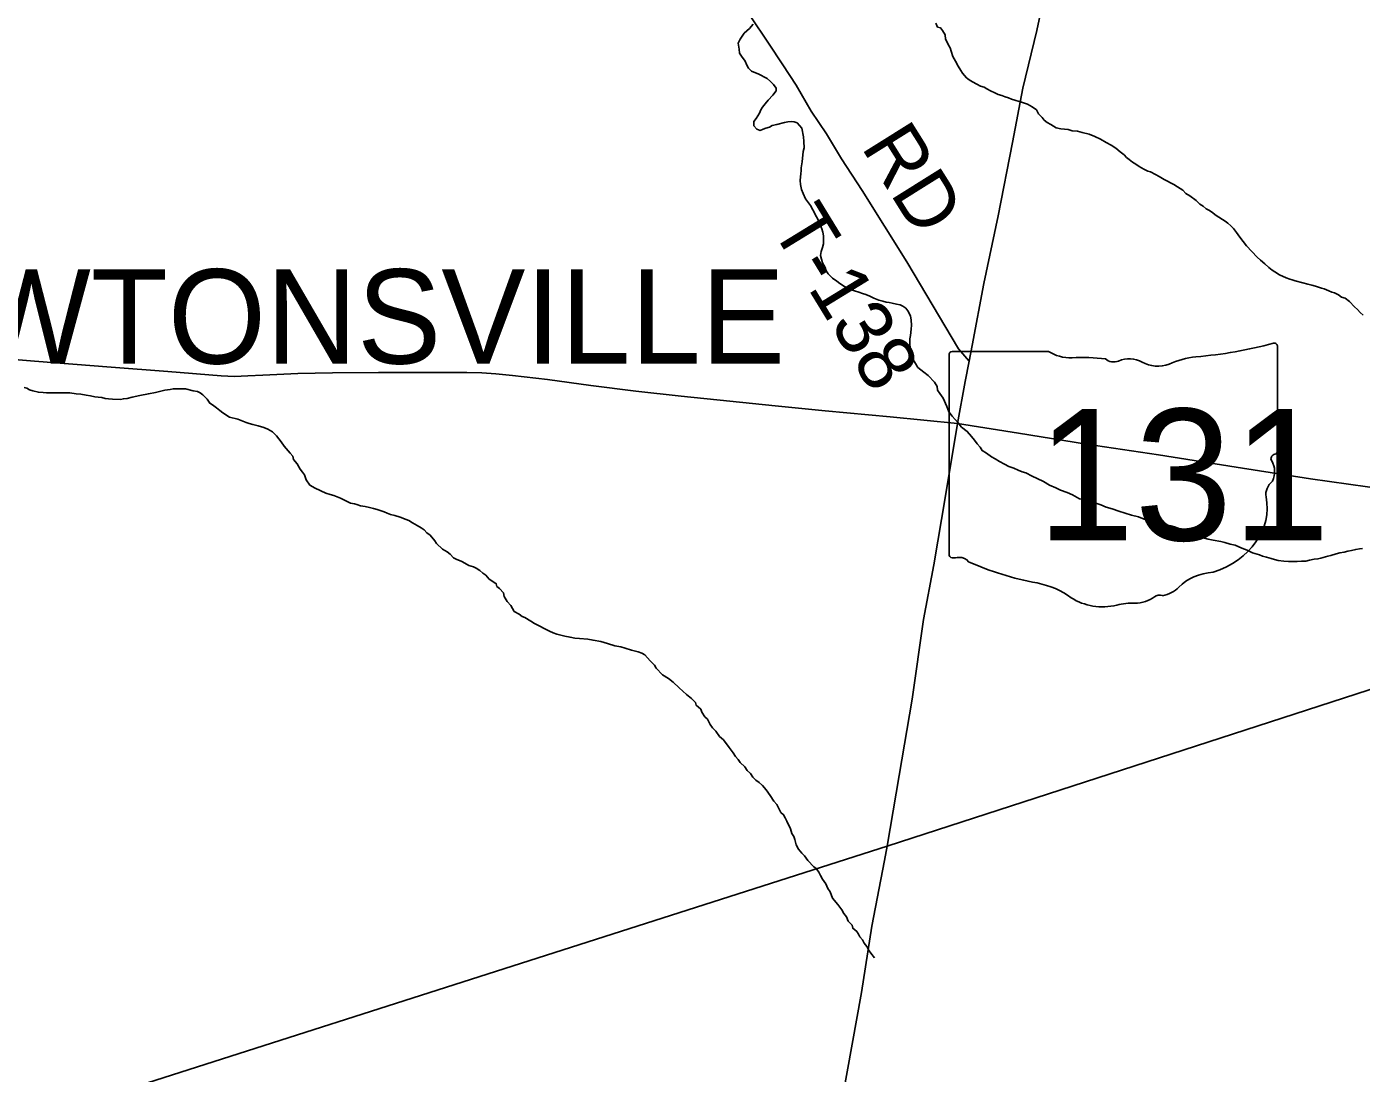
# Model space of a CAD drawing. Extents: x 1310247 to 1664935, y 235267 to 584339.
# Drawn here: x 1521833 to 1528906, y 430411 to 435955 of the extents above; entities that cross this region are included whole.
import ezdxf

# ---------------------------------------------------------------- set-up
doc = ezdxf.new("R2010")
doc.units = 0
for name, color, linetype in [('GM_X_Corporation_Text', 7, 'Continuous'), ('GM_X_Minor_River', 7, 'Continuous'), ('GM_X_State_Location', 7, 'Continuous'), ('GM_X_State_Route', 7, 'Continuous'), ('GM_X_State_Shield', 7, 'Continuous'), ('GM_X_Township', 7, 'Continuous'), ('GM_X_Township_Road', 7, 'Continuous'), ('GM_X_Township_Road_Text', 7, 'Continuous')]:
    doc.layers.add(name, color=color, linetype=linetype)

msp = doc.modelspace()

# ---------------------------------------------------------------- linework, layer by layer
at = {"layer": 'GM_X_Minor_River'}
for points in [[(1525684, 435968), (1525663.6, 435946.3), (1525635.1, 435920.8), (1525614.6, 435889), (1525604.2, 435867.2), (1525609.7, 435837), (1525611.4, 435814.9), (1525621.1, 435798.7), (1525640.7, 435772.3), (1525650.3, 435752.1), (1525658.1, 435735.9), (1525673.8, 435719.6), (1525695.7, 435711.2), (1525709.6, 435705), (1525757.3, 435680.1), (1525775, 435665.7), (1525790.8, 435649.4), (1525804.4, 435629.1), (1525804.2, 435615.1), (1525787.8, 435593.3), (1525763.4, 435565.7), (1525747, 435545.9), (1525732.7, 435528.1), (1525724.5, 435514.2), (1525716.2, 435496.3), (1525699.7, 435468.5), (1525687.4, 435452.7), (1525687, 435430.7), (1525702.8, 435412.4), (1525720.7, 435406), (1525736.8, 435411.8), (1525750.9, 435417.5), (1525769, 435423.2), (1525783.1, 435431), (1525809.3, 435436.6), (1525849.5, 435447.9), (1525867.6, 435451.6), (1525885.6, 435453.3), (1525899.6, 435451.1), (1525915.5, 435446.8), (1525941.1, 435418.3), (1525950.3, 435372), (1525951.9, 435347.9), (1525953.3, 435313.8), (1525949, 435293.8), (1525942.1, 435239.8), (1525937.6, 435207.8), (1525937.3, 435193.8), (1525935, 435175.8), (1525934.8, 435159.8), (1525932.4, 435139.8), (1525934.1, 435119.7), (1525939.7, 435093.5), (1525947.3, 435071.3)], [(1526651, 435973.4), (1526660.7, 435953.2), (1526676.6, 435948.9), (1526686.4, 435934.7), (1526700, 435912.4), (1526701.6, 435888.3), (1526711.4, 435874.1), (1526719.1, 435857.9), (1526726.9, 435843.8), (1526732.6, 435825.6), (1526742.1, 435797.4), (1526755.8, 435773.1), (1526769.3, 435746.8), (1526782.9, 435722.5), (1526792.7, 435708.3), (1526814.3, 435683.9), (1526828.2, 435673.6), (1526846, 435663.3), (1526867.8, 435650.9), (1526887.7, 435640.5), (1526907.6, 435634.2), (1526921.5, 435625.9), (1526941.3, 435615.5), (1526963.2, 435605.1), (1526981, 435596.8), (1527000.9, 435590.4), (1527018.9, 435584.1), (1527036.8, 435577.8), (1527052.7, 435571.5), (1527070.6, 435565.2), (1527092.5, 435558.8), (1527110.5, 435554.5), (1527136.3, 435544), (1527162.1, 435531.5), (1527183.9, 435515.1), (1527195.5, 435492.8), (1527215.2, 435474.5), (1527225, 435460.3), (1527240.8, 435448), (1527260.7, 435437.6), (1527288.4, 435419.1), (1527314.3, 435414.6), (1527352.3, 435410), (1527374.2, 435403.6), (1527402.2, 435401.1), (1527426.1, 435394.6), (1527464, 435386), (1527493.8, 435373.4), (1527523.6, 435358.9), (1527553.3, 435342.3), (1527581.1, 435327.8), (1527604.9, 435311.4), (1527628.6, 435292.9), (1527648.3, 435276.5), (1527662.1, 435262.3), (1527676, 435252), (1527693.7, 435237.7), (1527711.6, 435227.3), (1527729.4, 435215), (1527753.2, 435200.5), (1527775, 435190.1), (1527789, 435185.9), (1527814.8, 435171.4), (1527834.6, 435161), (1527860.4, 435146.6), (1527912, 435119.6), (1527931.8, 435107.2), (1527959.5, 435088.7), (1527975.3, 435072.4), (1527997.1, 435060)], [(1525947.3, 435071.3), (1525960.8, 435043), (1525976.5, 435022.7), (1525986.3, 435008.5), (1525999.9, 434984.2), (1526019.3, 434947.8), (1526031, 434925.5), (1526040.6, 434901.3), (1526046.3, 434885.2), (1526052, 434867), (1526055.7, 434846.9), (1526055, 434804.8), (1526050.6, 434784.8), (1526044.3, 434764.9), (1526039.9, 434742.9), (1526051.3, 434704.6), (1526064.9, 434680.4), (1526070.6, 434662.2), (1526080.4, 434646), (1526104, 434623.5), (1526125.7, 434607.1), (1526141.6, 434594.8), (1526167.3, 434578.3), (1526187.1, 434566), (1526221, 434555.4), (1526242.9, 434549), (1526262.8, 434542.6), (1526280.7, 434536.3), (1526300.6, 434527.9), (1526322.4, 434517.5), (1526348.3, 434507), (1526370.2, 434500.7), (1526388.2, 434496.3), (1526404.1, 434494.1), (1526420.1, 434489.8), (1526442, 434485.4), (1526462, 434481), (1526475.9, 434474.8), (1526491.7, 434464.5), (1526503.5, 434450.2), (1526517.1, 434423.9), (1526520.7, 434399.8), (1526522.2, 434373.7), (1526519.9, 434353.7), (1526517.3, 434319.7), (1526513, 434301.7), (1526512.5, 434271.6), (1526514.3, 434257.6), (1526514.1, 434243.6), (1526521.5, 434211.3), (1526529.2, 434193.2), (1526542.9, 434170.9), (1526556.6, 434150.6), (1526588.2, 434126), (1526609.9, 434107.6), (1526643.3, 434072.9), (1526659, 434048.6), (1526660.7, 434030.5), (1526672.4, 434012.3), (1526690, 433987.9), (1526709.3, 433943.5), (1526720.8, 433915.2), (1526738.4, 433892.8), (1526769.9, 433856.2), (1526787.5, 433833.8), (1526817.2, 433811.3), (1526840.7, 433784.8), (1526856.4, 433764.5), (1526870.1, 433746.2), (1526885.8, 433727.9), (1526897.5, 433709.6), (1526919.3, 433695.2), (1526947, 433676.7), (1526964.9, 433666.4), (1526988.7, 433651.9), (1527014.5, 433637.5), (1527038.3, 433625), (1527064.2, 433616.5), (1527088, 433606.1), (1527107.9, 433597.8), (1527127.8, 433591.4), (1527161.5, 433574.8), (1527187.4, 433562.3), (1527221.1, 433545.7), (1527252.8, 433527.1), (1527286.6, 433512.5), (1527312.4, 433500), (1527346.3, 433487.4), (1527376.1, 433474.8), (1527411.8, 433454.2), (1527459.6, 433443.3), (1527493.5, 433432.7), (1527525.3, 433422.1), (1527553.2, 433409.6), (1527585.1, 433401.1), (1527620.9, 433388.4), (1527688.6, 433367.2), (1527724.5, 433358.5), (1527772.2, 433339.7), (1527798.1, 433333.2), (1527830.1, 433328.7)], [(1527997.1, 435060), (1528030.7, 435035.4), (1528050.4, 435015), (1528068.2, 435004.6), (1528084, 434990.3), (1528097.9, 434984.1), (1528111.7, 434973.8), (1528137.5, 434955.3), (1528185, 434924.4), (1528198.8, 434914.2), (1528214.6, 434899.9), (1528228.4, 434885.6), (1528244.1, 434865.3), (1528261.7, 434840.9), (1528279.3, 434816.6), (1528296.9, 434794.2), (1528354, 434735.1), (1528371.7, 434718.7), (1528395.4, 434698.3), (1528415.1, 434679.9), (1528432.9, 434665.5), (1528446.8, 434657.3), (1528472.5, 434640.8), (1528508.3, 434624.1), (1528526.2, 434617.8), (1528540.2, 434613.6), (1528556.1, 434609.3), (1528596, 434598.6), (1528621.9, 434592.1), (1528643.8, 434585.7), (1528663.7, 434581.4), (1528679.6, 434575.1), (1528695.6, 434570.8), (1528709.5, 434566.5), (1528733.4, 434556.1), (1528749.3, 434549.8), (1528763.2, 434545.6), (1528785.1, 434535.2), (1528800.9, 434522.9), (1528820.8, 434516.5), (1528842.6, 434500.1), (1528870.1, 434471.5), (1528885.9, 434457.2), (1528899.6, 434441), (1528915.4, 434426.7)], [(1521820.3, 434043.9), (1521834.3, 434039.7), (1521848.1, 434031.4), (1521866.1, 434027.1), (1521896, 434018.5), (1521920, 434018.1), (1521938, 434015.8), (1521990, 434014.9), (1522032.1, 434016.2), (1522062.1, 434015.7), (1522096, 434011.1), (1522120, 434008.7), (1522148, 434004.2), (1522171.9, 433999.7), (1522193.9, 433995.3), (1522211.8, 433993), (1522231.8, 433990.7), (1522249.8, 433986.4), (1522267.7, 433984), (1522287.7, 433981.7), (1522329.7, 433981), (1522345.8, 433984.7), (1522365.9, 433986.4), (1522392, 433991.9), (1522432.2, 434001.3), (1522478.4, 434010.5), (1522516.5, 434017.8), (1522564.8, 434029), (1522592.9, 434032.6), (1522608.9, 434036.3), (1522624.9, 434036), (1522645, 434037.7), (1522675, 434037.2), (1522714.9, 434026.5), (1522738.8, 434022), (1522752.7, 434015.8)], [(1522752.7, 434015.8), (1522766.6, 434005.5), (1522790.2, 433983), (1522803.9, 433960.8), (1522817.7, 433952.5), (1522839.5, 433936.1), (1522857.3, 433921.7), (1522873.1, 433909.4), (1522908.7, 433886.8), (1522952.6, 433876), (1522996.3, 433859.2), (1523012.3, 433852.9), (1523032.2, 433848.5), (1523060.1, 433840), (1523090, 433831.5), (1523111.9, 433823.1), (1523135.6, 433808.7), (1523157.3, 433788.2), (1523169.1, 433772), (1523182.8, 433755.7), (1523198.4, 433733.4), (1523229.9, 433696.8), (1523243.6, 433680.5), (1523247.3, 433662.4), (1523266.9, 433640), (1523282.5, 433611.6), (1523294.2, 433595.4), (1523306, 433581.2), (1523313.6, 433555), (1523333.1, 433526.6), (1523362.9, 433510), (1523418.5, 433485), (1523442.4, 433476.6), (1523460.3, 433472.2), (1523478.2, 433463.9), (1523496.1, 433457.6), (1523510, 433451.3), (1523523.9, 433443.1), (1523549.7, 433430.6), (1523569.7, 433428.2), (1523583.7, 433424), (1523601.6, 433417.7), (1523627.5, 433413.2), (1523649.5, 433408.8), (1523671.4, 433402.4), (1523691.3, 433398.1), (1523707.2, 433391.8), (1523727.2, 433385.4), (1523743.1, 433379.1), (1523760.9, 433370.8), (1523784.9, 433366.4), (1523812.8, 433357.9), (1523844.6, 433345.3), (1523858.5, 433339), (1523878.3, 433326.7), (1523902.1, 433312.2), (1523923.9, 433299.8), (1523939.7, 433289.5), (1523953.5, 433273.3), (1523971.3, 433260.9), (1523996.9, 433232.4), (1524004.6, 433218.2), (1524036.1, 433187.6), (1524061.9, 433173.1), (1524077.7, 433160.8), (1524095.4, 433142.5), (1524109.3, 433134.2), (1524139.1, 433121.7), (1524155, 433113.4), (1524176.8, 433101), (1524200.7, 433094.6), (1524214.6, 433086.3), (1524234.4, 433073.9), (1524250.2, 433059.6), (1524266.1, 433049.3), (1524283.7, 433029), (1524303.5, 433016.6), (1524321.4, 433004.2), (1524325.1, 432990.1), (1524339, 432979.9), (1524360.6, 432955.5), (1524364.3, 432937.3), (1524379.9, 432911), (1524399.5, 432888.6), (1524417, 432858.2), (1524442.8, 432843.8), (1524458.6, 432831.5), (1524472.5, 432825.2), (1524504.2, 432806.6), (1524524, 432794.2), (1524603.4, 432752.8), (1524623.3, 432744.4), (1524643.2, 432738), (1524685.1, 432727.3), (1524713, 432720.8), (1524739, 432716.3), (1524762.9, 432713.9), (1524806.9, 432711.2), (1524834.8, 432704.7), (1524876.8, 432697.9), (1524910.6, 432687.3)], [(1527830.1, 433328.7), (1527869.9, 433316), (1527895.9, 433311.5), (1527915.8, 433305.1), (1527943.6, 433294.6), (1527969.5, 433284.2), (1527997.3, 433269.6), (1528027.2, 433263.1), (1528074.9, 433246.2), (1528094.9, 433239.9), (1528120.8, 433235.4), (1528160.7, 433228.7), (1528182.6, 433222.3), (1528210.5, 433213.8), (1528236.5, 433209.4), (1528272.2, 433192.7), (1528300.1, 433182.2), (1528329.9, 433167.7), (1528365.7, 433157), (1528381.7, 433150.7), (1528403.6, 433144.3), (1528427.5, 433137.9), (1528445.4, 433133.6), (1528465.3, 433127.2), (1528495.3, 433124.7), (1528519.3, 433122.3), (1528543.3, 433121.9), (1528565.3, 433121.5), (1528589.4, 433123.1), (1528611.4, 433124.7), (1528631.5, 433128.4), (1528655.6, 433134), (1528675.7, 433135.6), (1528691.8, 433139.4), (1528728, 433150.8), (1528744.1, 433154.5), (1528772.2, 433162), (1528792.3, 433167.7), (1528814.4, 433171.3), (1528834.5, 433177), (1528854.6, 433180.7), (1528876.7, 433186.3), (1528896.8, 433190), (1528912.8, 433191.7)], [(1524910.6, 432687.3), (1524950.5, 432674.6), (1524982.4, 432670), (1525004.3, 432663.6), (1525038.2, 432653), (1525074.1, 432644.4), (1525093.9, 432636), (1525109.8, 432627.7), (1525137.3, 432595.2), (1525161, 432572.7), (1525168.7, 432556.5), (1525202.1, 432521.9), (1525233.9, 432503.3), (1525259.5, 432482.8), (1525291.1, 432452.2), (1525310.8, 432435.8), (1525330.5, 432417.4), (1525356.2, 432396.9), (1525377.9, 432374.5), (1525381.6, 432360.4), (1525405.3, 432339.9), (1525411, 432323.8), (1525426.7, 432299.5), (1525440.5, 432287.2), (1525456, 432258.9), (1525467.7, 432240.6), (1525485.5, 432224.3), (1525505, 432195.9), (1525526.7, 432177.4), (1525556.1, 432136.8), (1525577.6, 432108.4), (1525589.3, 432090.1), (1525603.1, 432073.9), (1525614.8, 432057.6), (1525638.4, 432035.2), (1525652.1, 432014.9), (1525669.9, 431998.5), (1525681.6, 431980.3), (1525697.3, 431964), (1525715.1, 431951.6), (1525732.9, 431935.3), (1525752.5, 431912.9), (1525774, 431882.4), (1525793.5, 431852), (1525809.3, 431835.7), (1525830.6, 431793.2), (1525844.4, 431781), (1525852.1, 431764.8), (1525861.8, 431746.6), (1525881.2, 431706.1), (1525888.8, 431682), (1525898.5, 431665.8), (1525904.3, 431649.6), (1525911.8, 431621.4), (1525923.4, 431599.2), (1525941.1, 431576.8), (1525954.9, 431562.5), (1525972.5, 431538.2), (1526004, 431505.5), (1526017.8, 431495.3), (1526031.5, 431477), (1526039.2, 431458.8), (1526050.9, 431438.6), (1526068.5, 431414.2), (1526078.1, 431390), (1526091.8, 431371.7), (1526103.3, 431339.4), (1526132.7, 431304.8), (1526152.3, 431276.4), (1526164, 431258.1), (1526177.7, 431239.9), (1526187.3, 431217.6), (1526207, 431195.3), (1526210.7, 431179.1), (1526232.4, 431162.7), (1526242.2, 431148.5), (1526248, 431134.4), (1526261.7, 431118.1), (1526271.4, 431099.9), (1526285.2, 431083.6), (1526294.9, 431065.4), (1526306.6, 431047.2), (1526326.2, 431022.8)]]:
    msp.add_lwpolyline(points, dxfattribs=at)
at = {"layer": 'GM_X_State_Route'}
for points in [[(1526765.1, 433853.2), (1526806.1, 434075.1), (1526827.7, 434184.1), (1526843.9, 434266.5), (1526905.1, 434595.3), (1526980.7, 434953.1), (1527057.2, 435340.9), (1527112.6, 435629.3), (1527186.9, 435935.6), (1527251.7, 436241.8)], [(1521469.7, 434217.3), (1521874.2, 434183.9), (1522280.8, 434152.3), (1522581.8, 434128.3), (1522864.8, 434104.9), (1522934.6, 434102.6), (1523004.7, 434106.3), (1523084.7, 434109.6), (1523270.8, 434117.4), (1523454.8, 434121.3), (1523698.6, 434123.2), (1523948.4, 434122.9), (1524166.2, 434123.7), (1524246, 434121), (1524319.8, 434116.6), (1524407.4, 434107.7), (1524592.6, 434085.5), (1524823.3, 434053.8), (1525062.1, 434023.9), (1525301.1, 433997.9), (1525560, 433971.3), (1525799, 433947.3), (1526063.9, 433920.5), (1526408.6, 433889), (1526765.1, 433853.2), (1527089.1, 433802.4), (1527448.9, 433744.4), (1527830.7, 433687.6), (1528242.2, 433621.9), (1528635.9, 433560.8), (1529039.6, 433503.3)], [(1526150.7, 430252.7), (1526207.1, 430565.1), (1526257.6, 430839), (1526311.5, 431189.8), (1526379.9, 431538.3), (1526392.9, 431615), (1526456.5, 431989.2), (1526525.7, 432392.2), (1526586.6, 432814.4), (1526640.8, 433104.5), (1526702.7, 433470.9), (1526765.1, 433853.2)]]:
    msp.add_lwpolyline(points, dxfattribs=at)
at = {"layer": 'GM_X_State_Shield'}
for p, q in [((1528461.6, 433708.2), (1528461.6, 434260.9)), ((1526721.4, 434216.6), (1526721.4, 433159.9)), ((1527248.2, 434234.7), (1526738.5, 434234.7)), ((1528461.4, 433708.3), (1528461.6, 433708.2))]:
    msp.add_line(p, q, dxfattribs=at)
for centre, major_axis, start_param, end_param in [((1527841.7, 435675.3), (1845.5, 0), 4.814394, 5.042369), ((1528442.3, 434263.2), (19.4, 0), 6.141152, 7.989035), ((1526741.3, 434218.8), (20.2, 0), 1.712693, 3.28349), ((1527369.5, 434357.4), (195.5, 0), 4.042523, 4.731795), ((1527434.4, 433641.5), (702, 0), 1.404758, 1.657858), ((1527593.7, 434224.3), (56.4, 0), 3.836095, 5.185415), ((1527676.5, 434102.2), (117.3, 0), 0.950623, 2.079405), ((1527827.9, 434269.7), (141.1, 0), 4.081561, 5.145723), ((1528077.1, 433912), (371.3, 0), 1.699011, 2.107814), ((1528457.1, 433667.6), (30, 0), 1.883978, 3.671073), ((1528440.9, 433706.1), (20.7, 0), 5.05454, 6.418171), ((1528266.4, 433597.7), (180, 0), 5.934695, 6.695948), ((1528531, 433476.9), (130.9, 0), 2.387724, 3.262537), ((1527945.1, 433406.6), (461.6, 0), 5.101752, 6.440018), ((1526741.5, 433157.6), (20.3, 0), 3.00124, 4.508301), ((1526744.6, 433265.7), (155.2, 0), 4.665946, 4.897461), ((1526776.4, 433099), (56, 0), 0.519207, 1.627899), ((1527482.9, 434048.3), (1332.7, 0), 4.195997, 4.488961), ((1528139.7, 432863.3), (252.8, 0), 1.647645, 2.488434), ((1527085.6, 432685.2), (417, 0), 0.823519, 1.323587), ((1527819.4, 433057.5), (149.1, 0), 4.937069, 5.64225), ((1527536.6, 433093.7), (264.6, 0), 4.026481, 4.996735), ((1527689.5, 432728.4), (217.4, 0), 1.495662, 1.94098), ((1527708.8, 433014.6), (141, 0), 4.691044, 5.507374), ((1527836.3, 432912.3), (39.7, 0), 1.147584, 2.315152)]:
    msp.add_ellipse(centre, major_axis=major_axis, ratio=0.8, start_param=start_param, end_param=end_param, dxfattribs=at)
at = {"layer": 'GM_X_Township'}
for points in [[(1520528.2, 429738.8), (1526392.9, 431615), (1530255, 432866.8), (1531456.4, 433256.1), (1534700.6, 434280.4), (1537548, 435214.9), (1538779.3, 435611.8), (1544030.9, 437304.7), (1543312, 431172.7), (1542120.7, 420985.7)], [(1530255, 432866.8), (1526392.9, 431615), (1520528.2, 429738.8)]]:
    msp.add_lwpolyline(points, dxfattribs=at)
at = {"layer": 'GM_X_Township_Road'}
msp.add_lwpolyline([(1526827.7, 434184.1), (1526770.8, 434247.9), (1526496.9, 434709.2), (1526260.4, 435088), (1526150.5, 435255.9), (1526071, 435387.4), (1525990.5, 435508.1), (1525911, 435645.6), (1525840.3, 435752.5), (1525763.8, 435867.4), (1525667.6, 436012.6)], dxfattribs=at)

# ---------------------------------------------------------------- texts
at = {"layer": 'GM_X_Corporation_Text'}
msp.add_text('NEWTONSVILLE', height=500, rotation=0.00001, dxfattribs=at).set_placement((1520613.3, 434170.5))
at = {"layer": 'GM_X_State_Location'}
for s in ['s', 'r']:
    msp.add_text(s, height=1, dxfattribs=at).set_placement((1527571.9, 433618))
msp.add_text('131', height=1, rotation=0.00001, dxfattribs=at).set_placement((1527218.9, 433545.3))
at = {"layer": 'GM_X_State_Shield'}
msp.add_text('131', height=696.1, dxfattribs=at).set_placement((1527186.7, 433234.4))
at = {"layer": 'GM_X_Township_Road_Text'}
for s, rotation, p in [('RD', 302.0582, (1526251.8, 435319.1)), ('T-138', 301.48247, (1525772.2, 434894.6))]:
    msp.add_text(s, height=300, rotation=rotation, dxfattribs=at).set_placement(p)

doc.saveas('drawing.dxf')
